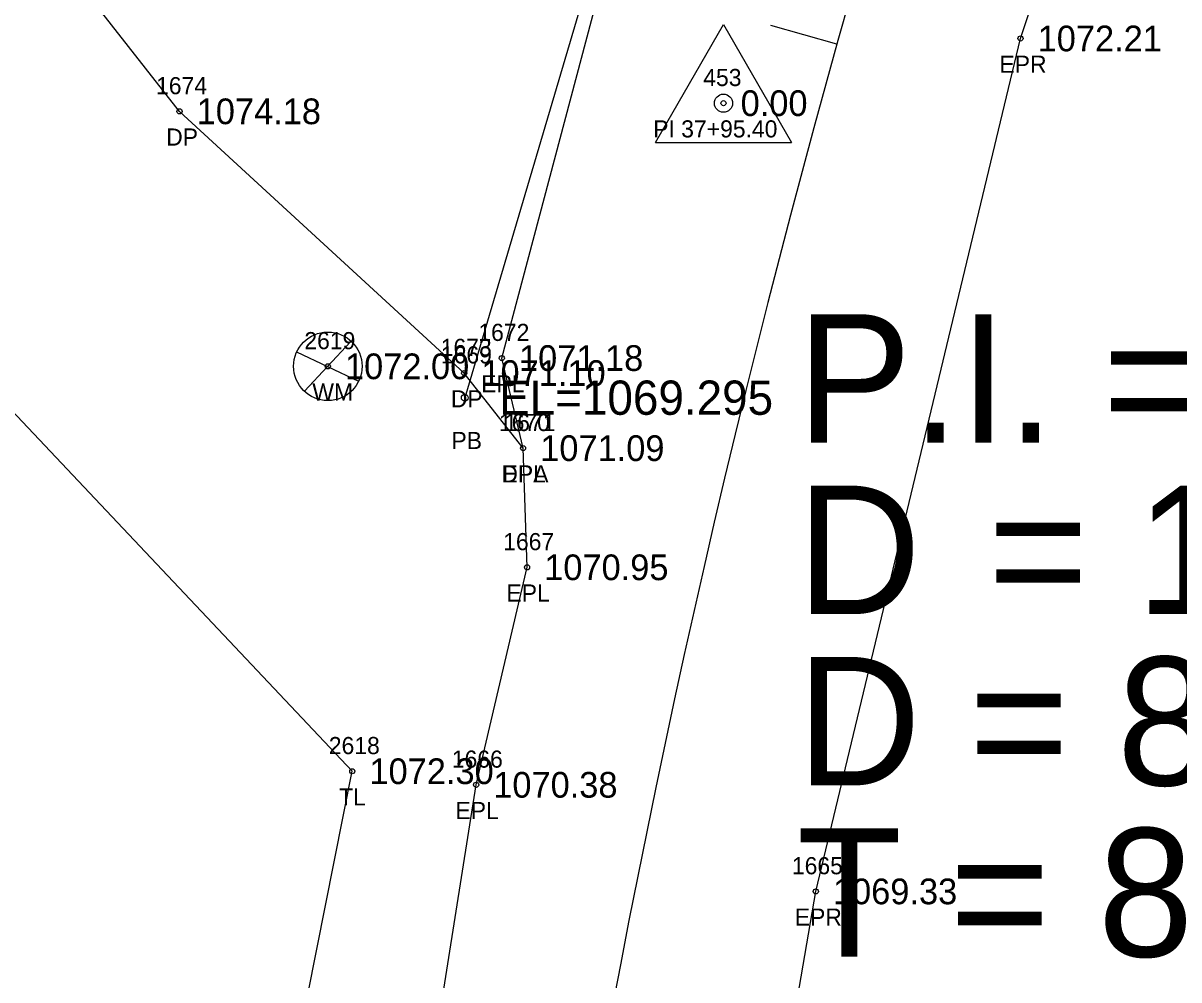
# Model space of a CAD drawing. Extents: x 1578957 to 1581675, y 1115963 to 1120391.
# Drawn here: x 1580542.9 to 1580610.3, y 1118940.6 to 1118996.5 of the extents above; entities that cross this region are included whole.
import ezdxf

# ---------------------------------------------------------------- set-up
doc = ezdxf.new("R2010")
doc.units = 0
for name, color, linetype in [('RD_EX_DR_Pipe', 7, 'Continuous'), ('RD_EX_DR_Pipe_txCode', 7, 'Continuous'), ('RD_EX_Driveway', 7, 'Continuous'), ('RD_EX_Driveway_txCode', 7, 'Continuous'), ('RD_EX_Road', 7, 'Continuous'), ('RD_EX_Road_txCode', 7, 'Continuous'), ('RD_EX_TX_Driveway_ELEV', 7, 'Continuous'), ('RD_EX_TX_Road_ELEV', 7, 'Continuous'), ('RD_EX_TX_UT_ELEV', 7, 'Continuous'), ('RD_EX_TX_VEG_ELEV', 7, 'Continuous'), ('RD_EX_UT', 7, 'Continuous'), ('RD_EX_UT_txCode', 7, 'Continuous'), ('RD_EX_VEG', 7, 'Continuous'), ('RD_EX_VEG_txCode', 7, 'Continuous'), ('RD_HC_Cl', 7, 'Continuous'), ('RD_HC_Data', 7, 'Continuous'), ('RD_HC_Data_Tic', 7, 'Continuous'), ('RD_HC_Survey_ELEV', 7, 'Continuous'), ('RD_HC_txCode', 7, 'Continuous'), ('RD_SMD_Locator', 7, 'Continuous'), ('RD_TX_Pipe_ElevEX', 7, 'Continuous')]:
    doc.layers.add(name, color=color, linetype=linetype)

msp = doc.modelspace()

# ---------------------------------------------------------------- linework, layer by layer
at = {"layer": 'RD_EX_DR_Pipe'}
msp.add_line((1580576.529, 1119001.375), (1580568.625, 1118974.632), dxfattribs=at)
at = {"layer": 'RD_EX_Driveway'}
msp.add_lwpolyline([(1580572.024, 1118971.684), (1580568.59, 1118976.068), (1580551.983, 1118991.347), (1580527.809, 1119022.161), (1580503.786, 1119055.711)], dxfattribs=at)
at = {"layer": 'RD_EX_Road'}
for points in [[(1580561.509, 1118902.856), (1580569.284, 1118952.033), (1580572.257, 1118964.729), (1580572.024, 1118971.684), (1580570.785, 1118976.943), (1580576.68, 1118999.159), (1580578.916, 1119000.71), (1580583.17, 1119008.339), (1580597.232, 1119047.928), (1580615.21, 1119094.659), (1580634.106, 1119140.594), (1580653.543, 1119186.411), (1580672.941, 1119232.27), (1580691.817, 1119278.399), (1580709.783, 1119324.767), (1580727.167, 1119371.358), (1580744.517, 1119418.33), (1580760.444, 1119465.683)], [(1580581.375, 1118900.878), (1580589.102, 1118945.81), (1580601.044, 1118995.6), (1580615.895, 1119040.132), (1580634.471, 1119087.48), (1580652.774, 1119131.832), (1580672.351, 1119178.255), (1580691.758, 1119225.324), (1580699.116, 1119242.472), (1580700.899, 1119243.149), (1580710.457, 1119268.629), (1580709.934, 1119269.059), (1580728.392, 1119317.405), (1580728.449, 1119317.416), (1580746.747, 1119365.264), (1580763.472, 1119411.236), (1580777.809, 1119452.251), (1580781.248, 1119456.558)]]:
    msp.add_lwpolyline(points, dxfattribs=at)
at = {"layer": 'RD_EX_UT'}
for p, q in [((1580559.282, 1118975.003), (1580561.95, 1118977.9)), ((1580558.801, 1118977.299), (1580562.432, 1118975.586))]:
    msp.add_line(p, q, dxfattribs=at)
msp.add_circle((1580560.634, 1118976.462), 2, dxfattribs=at)
at = {"layer": 'RD_EX_VEG'}
msp.add_lwpolyline([(1580485.373, 1118901.439), (1580509.854, 1118895.622), (1580548.061, 1118882.245), (1580562.061, 1118952.825), (1580526.177, 1118990.86), (1580487.41, 1119028.45)], dxfattribs=at)
at = {"layer": 'RD_HC_Cl'}
msp.add_arc((1581224.951, 1118817.811), 658.967, 157.467285, 172.167204, dxfattribs=at)
at = {"layer": 'RD_HC_Data'}
for p, q in [((1580579.746, 1118989.53), (1580583.718, 1118996.41)), ((1580583.718, 1118996.41), (1580587.687, 1118989.53)), ((1580579.746, 1118989.53), (1580587.687, 1118989.53))]:
    msp.add_line(p, q, dxfattribs=at)
msp.add_circle((1580583.717, 1118991.823), 0.529, dxfattribs=at)
at = {"layer": 'RD_HC_Data_Tic'}
msp.add_line((1580590.331, 1118995.277), (1580586.479, 1118996.355), dxfattribs=at)
at = {"layer": 'RD_SMD_Locator'}
for centre, radius in [((1580601.044, 1118995.6), 0.15), ((1580583.717, 1118991.823), 0.15), ((1580551.983, 1118991.347), 0.15), ((1580570.785, 1118976.943), 0.15), ((1580560.634, 1118976.462), 0.15), ((1580568.59, 1118976.068), 0.15), ((1580568.625, 1118974.632), 0.2), ((1580572.024, 1118971.684), 0.15), ((1580572.024, 1118971.684), 0.15), ((1580572.257, 1118964.729), 0.15), ((1580562.061, 1118952.825), 0.15), ((1580569.284, 1118952.033), 0.15), ((1580589.102, 1118945.81), 0.15)]:
    msp.add_circle(centre, radius, dxfattribs=at)

# ---------------------------------------------------------------- texts
at = {"layer": 'RD_EX_DR_Pipe_txCode'}
for s, p in [('1669', (1580567.232, 1118976.632)), ('PB', (1580567.846, 1118971.632))]:
    msp.add_text(s, height=1, dxfattribs=at).set_placement(p)
at = {"layer": 'RD_EX_Driveway_txCode'}
for s, p in [('1674', (1580550.613, 1118992.347)), ('DP', (1580551.203, 1118989.347)), ('1673', (1580567.219, 1118977.068)), ('DP', (1580567.81, 1118974.068)), ('1670', (1580570.615, 1118972.684)), ('DPA', (1580570.756, 1118969.684))]:
    msp.add_text(s, height=1, dxfattribs=at).set_placement(p)
at = {"layer": 'RD_EX_Road_txCode'}
for s, p in [('EPR', (1580599.816, 1118993.6)), ('1672', (1580569.415, 1118977.943)), ('EPL', (1580569.581, 1118974.943)), ('1671', (1580570.937, 1118972.684)), ('EPL', (1580570.819, 1118969.684)), ('1667', (1580570.864, 1118965.729)), ('EPL', (1580571.053, 1118962.729)), ('1666', (1580567.867, 1118953.033)), ('EPL', (1580568.08, 1118950.033)), ('1665', (1580587.708, 1118946.81)), ('EPR', (1580587.874, 1118943.81))]:
    msp.add_text(s, height=1, dxfattribs=at).set_placement(p)
at = {"layer": 'RD_EX_TX_Driveway_ELEV'}
for s, p in [('1074.18', (1580552.983, 1118990.597)), ('1071.10', (1580569.59, 1118975.318)), ('1071.09', (1580573.024, 1118970.934))]:
    msp.add_text(s, height=1.5, dxfattribs=at).set_placement(p)
at = {"layer": 'RD_EX_TX_Road_ELEV'}
for s, p in [('1072.21', (1580602.044, 1118994.85)), ('1071.18', (1580571.785, 1118976.193)), ('1071.09', (1580573.024, 1118970.934)), ('1070.95', (1580573.257, 1118963.979)), ('1070.38', (1580570.284, 1118951.283)), ('1069.33', (1580590.102, 1118945.06))]:
    msp.add_text(s, height=1.5, dxfattribs=at).set_placement(p)
at = {"layer": 'RD_EX_TX_UT_ELEV'}
msp.add_text('1072.00', height=1.5, dxfattribs=at).set_placement((1580561.634, 1118975.712))
at = {"layer": 'RD_EX_TX_VEG_ELEV'}
msp.add_text('1072.30', height=1.5, dxfattribs=at).set_placement((1580563.061, 1118952.075))
at = {"layer": 'RD_EX_UT_txCode'}
for s, p in [('2619', (1580559.264, 1118977.462)), ('WM', (1580559.729, 1118974.462))]:
    msp.add_text(s, height=1, dxfattribs=at).set_placement(p)
at = {"layer": 'RD_EX_VEG_txCode'}
for s, p in [('2618', (1580560.691, 1118953.825)), ('TL', (1580561.289, 1118950.825))]:
    msp.add_text(s, height=1, dxfattribs=at).set_placement(p)
at = {"layer": 'RD_HC_Data'}
for s, p in [('P.I. = 37+95.40', (1580588, 1118972)), ('    = 14%%d 42\' 00" (RT)', (1580588, 1118962)), ('D', (1580588, 1118962)), ('D = 8%%d 41\' 41"', (1580588, 1118952)), ("T = 85.00'", (1580588, 1118942))]:
    msp.add_text(s, height=7.5, dxfattribs=at).set_placement(p)
at = {"layer": 'RD_HC_Survey_ELEV'}
msp.add_text('0.00', height=1.5, dxfattribs=at).set_placement((1580584.717, 1118991.073))
at = {"layer": 'RD_HC_txCode'}
for s, p in [('453', (1580582.536, 1118992.823)), ('PI 37+95.40', (1580579.615, 1118989.823))]:
    msp.add_text(s, height=1, dxfattribs=at).set_placement(p)
at = {"layer": 'RD_TX_Pipe_ElevEX'}
msp.add_text('EL=1069.295', height=2, dxfattribs=at).set_placement((1580570.625, 1118973.632))

doc.saveas('drawing.dxf')
